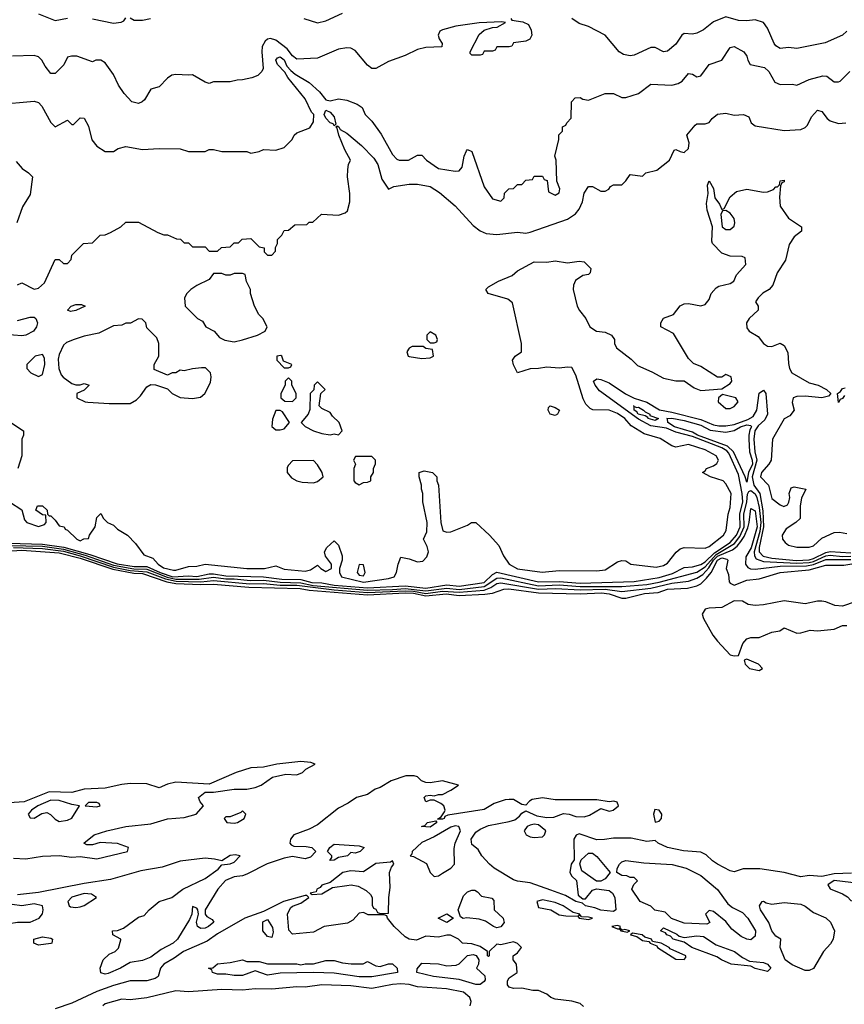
# Model space of a CAD drawing. Header units: inches. Extents: x 2348352 to 2479776, y 460422 to 613655.
# Tile 398 of 590: x 2412940 to 2416898, y 552817 to 557545. Entities that reach past the tile are written whole.
import ezdxf

# ---------------------------------------------------------------- set-up
doc = ezdxf.new("R2010")
doc.units = ezdxf.units.IN
doc.header["$MEASUREMENT"] = 0
doc.layers.add('C4515', color=7, linetype='Continuous')

msp = doc.modelspace()

# ---------------------------------------------------------------- linework, layer by layer
at = {"layer": 'C4515', "color": 4}
for points, elevation in [([(2414304, 557550), (2414370, 557530.4), (2414410, 557539.5), (2414490, 557576.4)], 64), ([(2415298, 557550), (2415303.1, 557543.1), (2415354.6, 557534.6), (2415382, 557522), (2415394.6, 557494.6), (2415398, 557470), (2415388.4, 557451.6), (2415370, 557442), (2415310, 557434), (2415302, 557418), (2415290, 557414), (2415230, 557414), (2415222, 557398), (2415210, 557394), (2415170, 557394), (2415162, 557378), (2415150, 557374), (2415110, 557374), (2415102, 557382), (2415102, 557390), (2415145.4, 557474.6), (2415170, 557495.3), (2415210, 557508), (2415231.6, 557508.4), (2415272, 557532), (2415254.8, 557534.8), (2415146, 557530), (2415034, 557514), (2414970, 557496.5), (2414956, 557490), (2414949.3, 557470), (2414953.2, 557453.2), (2414968, 557430), (2414966, 557414), (2414890, 557410.7), (2414850, 557402), (2414790, 557373.4), (2414710, 557344), (2414650, 557310.8), (2414630, 557310.8), (2414610, 557326.8), (2414550, 557396.3), (2414530, 557407.7), (2414510.5, 557410.5), (2414470, 557404), (2414370, 557361), (2414270, 557356), (2414250, 557370.8), (2414224.8, 557404.8), (2414170, 557446), (2414144.7, 557455.3), (2414130, 557451.3), (2414118.6, 557441.4), (2414103.9, 557416.1), (2414102, 557390), (2414108.9, 557311.1), (2414103.1, 557296.9), (2414083.1, 557276.9), (2414054.6, 557265.4), (2414010, 557256), (2413984.7, 557255.3), (2413950, 557246), (2413870, 557246), (2413850, 557238), (2413830, 557244.7), (2413770, 557281), (2413750, 557278), (2413690, 557282), (2413670, 557278), (2413650, 557264.7), (2413610, 557222.8), (2413569.4, 557210.6), (2413539.5, 557160.5), (2413528.7, 557150), (2413510, 557142), (2413478, 557150), (2413441, 557190), (2413414.8, 557230), (2413390, 557282), (2413350, 557338), (2413330, 557350.8), (2413306, 557350), (2413290, 557342), (2413214, 557370), (2413189.6, 557370.4), (2413170, 557364.7), (2413152, 557328), (2413110, 557286), (2413090, 557286.8), (2413062, 557322), (2413046.8, 557350), (2413030, 557366.8), (2413010, 557372.4), (2412906, 557370)], 56), ([(2413030, 557572.9), (2413110, 557540.5), (2413170, 557551.7)], 64), ([(2413290, 557548.5), (2413390, 557528.5), (2413426.8, 557533.2), (2413440.2, 557539.8), (2413450, 557554)], 64), ([(2413470, 557554), (2413490, 557542.8), (2413530, 557542), (2413568, 557550)], 64), ([(2416909.6, 557490.4), (2416890, 557471), (2416806.3, 557433.7), (2416670, 557406.8), (2416630, 557410.8), (2416590, 557407.3), (2416570, 557418.8), (2416562, 557430), (2416530, 557504.7), (2416510, 557531.3), (2416470, 557544.7), (2416430, 557539.1), (2416390, 557541.3), (2416330, 557559.1), (2416270, 557534), (2416222.9, 557497.1), (2416190, 557480.7), (2416170, 557474.8), (2416130, 557478.8), (2416119, 557470), (2416090, 557426.8), (2416050, 557394), (2416030, 557390.8), (2415990, 557411), (2415970, 557411), (2415890, 557374.8), (2415870, 557370.8), (2415838, 557378), (2415818, 557390), (2415750, 557470.8), (2415670, 557513), (2415626, 557526), (2415590.7, 557550.7)], 56), ([(2412830, 557138), (2413010, 557154), (2413030, 557146.8), (2413046.8, 557130), (2413090, 557051.3), (2413110, 557031.3), (2413170, 557062), (2413190, 557042), (2413198, 557042), (2413230, 557074), (2413250, 557072), (2413270, 557034), (2413287.3, 556967.3), (2413310, 556938), (2413350, 556911.3), (2413390, 556911.3), (2413413.6, 556926.4), (2413450, 556936), (2413530, 556921), (2413610, 556926), (2413710, 556924.7), (2413750, 556912), (2413810, 556911.3), (2413830, 556912), (2413850, 556922), (2413870, 556922), (2413910, 556911.3), (2414030, 556911.3), (2414050, 556904.7), (2414090, 556912), (2414110, 556922), (2414170, 556918), (2414208.9, 556931.1), (2414248, 556970), (2414258, 556990), (2414270, 557002), (2414333.6, 557026.4), (2414350, 557054), (2414351.5, 557090), (2414341.3, 557101.3), (2414310, 557164.5), (2414227.2, 557267.2), (2414213, 557293), (2414178.3, 557330), (2414169, 557351), (2414178, 557362), (2414190, 557367), (2414210, 557351.8), (2414222.2, 557322.2), (2414241, 557301), (2414263, 557283), (2414330, 557244), (2414378.6, 557198.6), (2414410, 557160.5), (2414430, 557154.8), (2414470, 557164.7), (2414510, 557158), (2414559.6, 557139.6), (2414583.6, 557123.6), (2414598, 557090), (2414630, 557058), (2414675.9, 556995.9), (2414730, 556898), (2414750, 556876), (2414762, 556870), (2414806, 556870), (2414850, 556894), (2414870, 556894), (2414892, 556870), (2414950, 556830.8), (2415030, 556817.3), (2415050, 556818.8), (2415063.7, 556836.3), (2415074, 556890), (2415084.7, 556915.3), (2415090, 556922), (2415110, 556912), (2415170, 556742), (2415210, 556684.7), (2415250, 556674), (2415266, 556690), (2415267.3, 556712.7), (2415287.3, 556732.7), (2415310, 556734), (2415330, 556754), (2415350, 556754), (2415370, 556774), (2415402, 556778), (2415410, 556794), (2415450, 556794), (2415458, 556778), (2415472.7, 556772.7), (2415478, 556718), (2415510, 556702), (2415530, 556714), (2415532.9, 556732.9), (2415518, 556770), (2415515.3, 556870), (2415508, 556890), (2415528, 556970), (2415528.4, 556991.6), (2415546, 557010), (2415546, 557030), (2415562, 557038), (2415566, 557050), (2415587.3, 557072.7), (2415588, 557150), (2415606, 557170), (2415630, 557171.3), (2415643.6, 557163.6), (2415670, 557158), (2415750, 557191.3), (2415790, 557191.3), (2415830, 557170.7), (2415850, 557170.6), (2415910, 557190.7), (2415970, 557234.8), (2416070, 557230.6), (2416101.2, 557238.8), (2416119.3, 557250), (2416150, 557286), (2416170, 557282.8), (2416190, 557270.8), (2416210, 557274.8), (2416249, 557330), (2416310, 557351), (2416350, 557411.3), (2416370, 557416), (2416416, 557390), (2416430.8, 557370), (2416434.8, 557350), (2416446, 557330), (2416515.3, 557315.3), (2416535.6, 557295.6), (2416565.2, 557245.2), (2416590, 557234), (2416650, 557234.8), (2416670, 557231), (2416730, 557258), (2416795.3, 557275.3), (2416814.4, 557274.4), (2416850, 557246.8), (2416870, 557247.3), (2416878, 557250), (2416924.1, 557295.9)], 52), ([(2412930, 556272), (2412950, 556282), (2413010, 556251), (2413030, 556256), (2413058.6, 556281.4), (2413110, 556394), (2413130, 556394), (2413150, 556374), (2413170, 556374), (2413187.3, 556392.7), (2413190, 556414), (2413246, 556470), (2413290, 556474), (2413326, 556510), (2413350, 556512), (2413376.4, 556523.6), (2413426, 556550), (2413450, 556572), (2413510, 556572), (2413603.6, 556523.6), (2413632.7, 556512.7), (2413650, 556512), (2413692.7, 556492.7), (2413711.6, 556491.6), (2413730, 556474), (2413750, 556474), (2413770, 556454), (2413830, 556454), (2413850, 556434), (2413890, 556434), (2413908.4, 556451.6), (2413950, 556454), (2413970, 556474), (2413990, 556474), (2414008.4, 556491.6), (2414050, 556494), (2414090, 556454), (2414114, 556450), (2414114, 556430), (2414130, 556414), (2414150, 556414), (2414167.3, 556432.7), (2414168.4, 556451.6), (2414178, 556470), (2414178, 556490), (2414198, 556510), (2414210, 556532), (2414230, 556534), (2414260.4, 556559.6), (2414318, 556562), (2414330, 556572), (2414347.3, 556572.7), (2414388.9, 556611.1), (2414470, 556606), (2414503.1, 556616.9), (2414512.9, 556627.1), (2414524, 556670), (2414525.2, 556710), (2414514, 556790), (2414514.6, 556825.4), (2414518, 556850), (2414528, 556870), (2414500.8, 556920.8), (2414471.8, 556990), (2414464.7, 557024.7), (2414458, 557030), (2414464.7, 557035.3), (2414472.7, 557030), (2414478, 557018), (2414510, 557000.3), (2414580.8, 556940.8), (2414640, 556880), (2414659.6, 556850), (2414678.5, 556778.5), (2414710, 556732), (2414736.4, 556743.6), (2414810, 556754.8), (2414850, 556756), (2414910, 556744.7), (2414955.2, 556715.2), (2415030, 556651), (2415117.5, 556557.5), (2415150, 556530.7), (2415178.5, 556518.5), (2415230, 556513.4), (2415330, 556524), (2415370, 556520.7), (2415390, 556524), (2415570, 556587.3), (2415607.3, 556612.7), (2415624.8, 556635.2), (2415641.2, 556670), (2415650, 556712), (2415670, 556744.7), (2415690, 556744.7), (2415730, 556722), (2415750, 556722), (2415768.4, 556731.6), (2415776.4, 556743.6), (2415790, 556752), (2415830, 556752), (2415850, 556772), (2415870, 556802), (2415930, 556794), (2415946, 556810), (2415998, 556822), (2416059, 556870), (2416082, 556918), (2416090, 556922), (2416110, 556911.3), (2416130, 556907.7), (2416150, 556926), (2416152.9, 556952.9), (2416142, 556990), (2416182, 557038), (2416190, 557044.7), (2416230, 557044.7), (2416249.1, 557050.9), (2416264, 557070), (2416290, 557090.8), (2416330, 557096), (2416370, 557086.8), (2416414, 557090), (2416439.1, 557079.1), (2416451.3, 557050), (2416470, 557036), (2416610, 557013), (2416690, 557018), (2416710, 557026.8), (2416721.5, 557038.5), (2416741.2, 557078.8), (2416770, 557110.8), (2416790, 557104.7), (2416816, 557070), (2416830, 557058.8), (2416870, 557046), (2416906, 557050)], 48), ([(2412923.6, 556863.6), (2412952, 556830), (2412982, 556810), (2413002, 556790), (2412990, 556706), (2412953.7, 556646.3), (2412926, 556570)], 48), ([(2412892, 555230), (2412951.3, 555191.3), (2412963.6, 555143.6), (2412974, 555130), (2413030, 555111.3), (2413059, 555121), (2413068, 555130), (2413066, 555166), (2413050, 555168), (2413018, 555190), (2413026, 555210), (2413050, 555211.3), (2413072, 555190), (2413074, 555170), (2413082, 555162), (2413090, 555162), (2413110, 555142), (2413130, 555114), (2413154, 555110), (2413158, 555098), (2413170, 555094), (2413214, 555050), (2413230, 555042), (2413248.4, 555051.6), (2413270, 555054), (2413275.3, 555070), (2413302, 555110), (2413310, 555154), (2413330, 555174), (2413342, 555150), (2413362, 555130), (2413390, 555118), (2413410, 555098), (2413458, 555070), (2413496, 555030), (2413535.3, 554975.3), (2413579.3, 554959.3), (2413605, 554930), (2413630, 554912.9), (2413678.3, 554901.7), (2413690, 554901.2), (2413750, 554918.6), (2413790, 554920.9), (2413830, 554930.3), (2414030, 554909), (2414115.3, 554910), (2414170, 554923), (2414210, 554906.9), (2414310, 554896.9), (2414336.8, 554903.2), (2414370, 554926), (2414386, 554910), (2414410, 554895.5), (2414437.2, 554910), (2414437.2, 554930), (2414408.7, 554968.7), (2414404, 554990), (2414414, 555010), (2414450, 555042), (2414470, 555022), (2414487.7, 554970), (2414487.7, 554950), (2414475.5, 554910), (2414474.4, 554890), (2414484.9, 554870), (2414590, 554844.7), (2414710, 554861.2), (2414738, 554870), (2414749.4, 554890), (2414756, 554930), (2414770, 554964.7), (2414810, 554956), (2414850, 554941), (2414874.8, 554945.2), (2414894.8, 554965.2), (2414902.7, 554990), (2414896, 555016), (2414878, 555050), (2414894.6, 555085.4), (2414895.3, 555130), (2414875.3, 555230), (2414875.3, 555270), (2414868.7, 555290), (2414868.7, 555310), (2414858, 555350), (2414858, 555370), (2414882, 555378), (2414922, 555370), (2414942, 555350), (2414942, 555330), (2414951, 555310), (2414961, 555130), (2414971.3, 555091.3), (2414990, 555084.7), (2415010, 555086), (2415090, 555118), (2415109.3, 555130.7), (2415130, 555131.3), (2415194.9, 555070), (2415239.4, 555019.4), (2415261.7, 554970), (2415289, 554930), (2415330, 554908.8), (2415447.6, 554892.4), (2415530, 554900.2), (2415710, 554898.4), (2415750, 554903.7), (2415810, 554942), (2415830, 554947.3), (2415850, 554946), (2415874, 554930), (2415995.6, 554915.6), (2416030, 554924.5), (2416050, 554936), (2416091.4, 554988.6), (2416110, 555004.9), (2416130, 555010.3), (2416230, 555007.4), (2416250, 555015.8), (2416318, 555070), (2416331.4, 555091.4), (2416340.9, 555170), (2416350, 555202), (2416354.5, 555270), (2416330, 555316), (2416316, 555330), (2416255.3, 555350), (2416218, 555370), (2416230, 555378), (2416237.2, 555390), (2416270, 555402), (2416285.6, 555414.4), (2416293.5, 555430), (2416282.4, 555450), (2416230, 555479.9), (2416150, 555505.4), (2416090, 555492), (2416070, 555498), (2416013.9, 555533.9), (2415937, 555557), (2415875.4, 555595.4), (2415844.4, 555630), (2415810, 555653.8), (2415770, 555669.6), (2415691.5, 555671.5), (2415678, 555678), (2415658, 555698), (2415644.1, 555724.1), (2415610, 555838), (2415590, 555874.5), (2415570, 555877), (2415530, 555872), (2415470, 555876), (2415430.6, 555869.4), (2415391, 555869), (2415330, 555849), (2415310, 555888), (2415306, 555910), (2415318, 555930), (2415348, 555950), (2415349, 555990), (2415305.2, 556185.2), (2415282.7, 556202.7), (2415188, 556230), (2415178, 556250), (2415190, 556262), (2415238, 556290), (2415303.3, 556316.7), (2415330, 556338.8), (2415410, 556382.8), (2415470, 556381), (2415510, 556386.8), (2415570, 556377.3), (2415624.7, 556384.7), (2415650, 556382), (2415682, 556350), (2415678, 556330), (2415670, 556322), (2415643.5, 556316.5), (2415607.9, 556292.1), (2415598.8, 556270), (2415597.3, 556250), (2415616.4, 556170), (2415627.8, 556147.8), (2415658, 556110), (2415677.3, 556070), (2415708.8, 556048.8), (2415750, 556044.9), (2415781, 556030), (2415794.8, 556010), (2415794.8, 555990), (2415804.9, 555970), (2415875.1, 555915.1), (2415905.2, 555885.2), (2415974.6, 555854.6), (2416030, 555823.8), (2416089.4, 555810.6), (2416130, 555811.3), (2416176.7, 555776.7), (2416210, 555764.9), (2416310, 555772), (2416350, 555798), (2416359, 555810), (2416355.3, 555830), (2416330, 555842), (2416310, 555828.7), (2416290, 555828), (2416210, 555879), (2416174.6, 555894.6), (2416150, 555918), (2416077.5, 556037.5), (2416018, 556070), (2416018, 556090), (2416030, 556112), (2416078, 556130), (2416110, 556171), (2416130, 556181), (2416150, 556182.8), (2416210, 556171.3), (2416230, 556178), (2416250, 556202), (2416259, 556230), (2416282.9, 556257.1), (2416295.1, 556264.9), (2416350, 556278), (2416368, 556290), (2416380.2, 556319.8), (2416426, 556370), (2416422, 556402), (2416407.3, 556407.3), (2416350, 556409), (2416310, 556424), (2416266, 556470), (2416262, 556482), (2416266, 556550), (2416239.3, 556630), (2416237.2, 556662.8), (2416244, 556710), (2416242, 556750), (2416250, 556772), (2416270, 556734), (2416276, 556690), (2416299.8, 556659.8), (2416310, 556634), (2416322, 556638), (2416350, 556694), (2416380.4, 556719.6), (2416430, 556730.8), (2416510, 556717.3), (2416530, 556718.8), (2416558, 556730), (2416570, 556742), (2416578, 556742), (2416587.3, 556752.7), (2416590, 556772), (2416610, 556774), (2416610, 556766), (2416598, 556762), (2416592, 556748), (2416587.3, 556692.7), (2416590.8, 556650), (2416630, 556591.3), (2416692, 556550), (2416692, 556530), (2416657.3, 556502.7), (2416634, 556466), (2416616.3, 556390), (2416576, 556330), (2416554.8, 556270), (2416538, 556250), (2416507.5, 556232.5), (2416484.7, 556210), (2416471.3, 556190), (2416484.7, 556170), (2416484.7, 556150), (2416440.7, 556110), (2416428.5, 556090), (2416430, 556064.7), (2416441, 556050), (2416484, 556024), (2416510.9, 555990.9), (2416530, 555978), (2416550, 555976), (2416590, 555991.3), (2416610, 555981), (2416627.5, 555947.5), (2416630, 555894), (2416634.8, 555870), (2416646.8, 555850), (2416730, 555800.7), (2416772, 555790), (2416812, 555770), (2416834, 555750), (2416822, 555738), (2416790.8, 555729.2), (2416710, 555737.2), (2416670, 555736), (2416652, 555730), (2416647.5, 555707.5), (2416658, 555670), (2416637.3, 555642.7), (2416610, 555629), (2416554, 555530), (2416546.7, 555430), (2416536.3, 555410), (2416500.9, 555370), (2416495.8, 555350), (2416534.9, 555310), (2416550, 555246), (2416590, 555216), (2416607.9, 555207.9), (2416624.7, 555215.3), (2416632.5, 555227.5), (2416636, 555250), (2416633.2, 555270), (2416642.5, 555297.5), (2416658, 555302), (2416714, 555290), (2416692.7, 555247.3), (2416686.8, 555210), (2416686, 555150), (2416666, 555130), (2416619.5, 555100.5), (2416599.3, 555070), (2416602, 555050), (2416613.8, 555033.8), (2416630, 555022), (2416670, 555012.7), (2416730, 555012.7), (2416750, 555018), (2416790, 555056), (2416850, 555082.8), (2416875.5, 555084.5), (2416910, 555078)], 44), ([(2412930, 556100.7), (2412990, 556116), (2413010, 556116), (2413018, 556110), (2413026, 556090), (2413021, 556070), (2413006, 556050), (2412970, 556029.5), (2412950, 556027), (2412870, 556032.7)], 44), ([(2412890, 555031.7), (2413050, 555027.3), (2413152.6, 555012.6), (2413277.5, 554977.5), (2413407.8, 554932.2), (2413490, 554919), (2413550, 554919.9), (2413613.7, 554890), (2413674.9, 554870), (2413750, 554874.5), (2413790, 554870.5), (2413850, 554884.8), (2413870, 554884), (2413930, 554874.8), (2414110, 554869.7), (2414199, 554859), (2414290, 554856.1), (2414342.9, 554842.9), (2414390, 554840.3), (2414450, 554829), (2414610, 554816.6), (2414790, 554825.9), (2414890, 554815.4), (2414990, 554830.6), (2415050, 554824.8), (2415170, 554842.4), (2415210, 554880.2), (2415230, 554891.9), (2415430, 554845.1), (2415530, 554847.6), (2415630, 554839.4), (2415890, 554847.6), (2416010, 554865.8), (2416074, 554886), (2416130, 554914.2), (2416170, 554917.5), (2416210, 554928.8), (2416230, 554941.6), (2416274.4, 554985.6), (2416350, 555033.9), (2416380.2, 555070), (2416399, 555110), (2416396.4, 555170), (2416410.4, 555230), (2416407.8, 555270), (2416390, 555361.3), (2416343.3, 555463.3), (2416334.5, 555474.5), (2416310, 555488.4), (2416170, 555543.4), (2416090, 555564.8), (2416043.9, 555583.9), (2415970, 555594.1), (2415910, 555626), (2415723.3, 555763.3), (2415702.4, 555790), (2415693.6, 555810), (2415710, 555820.2), (2415730, 555817.7), (2415770, 555801.7), (2415848, 555748), (2415890, 555727.6), (2415950, 555709.1), (2416011.4, 555671.4), (2416070, 555661.1), (2416210, 555625.6), (2416270, 555599.1), (2416295.2, 555595.2), (2416330, 555595.3), (2416370, 555601.9), (2416434.8, 555625.2), (2416460.7, 555639.3), (2416478.8, 555670), (2416490, 555752.4), (2416510, 555765.3), (2416521.5, 555750), (2416528.8, 555650), (2416516.7, 555623.3), (2416484.8, 555595.2), (2416467.9, 555570), (2416464.1, 555530), (2416468.8, 555470), (2416477.5, 555430), (2416455.5, 555350), (2416463.5, 555310), (2416492.5, 555270), (2416507, 555187), (2416510.9, 555109.1), (2416490.1, 555010), (2416490.1, 554990), (2416508.8, 554968.8), (2416550, 554959.1), (2416667.9, 554947.9), (2416730, 554952), (2416750, 554957.5), (2416810, 554987.2), (2416830, 554991.1), (2416930, 554984.4)], 36), ([(2416899.6, 555740.4), (2416890, 555726), (2416878, 555722), (2416870, 555706), (2416866, 555750), (2416880.4, 555759.6), (2416890, 555774), (2416902, 555778)], 44), ([(2412893.7, 555613.7), (2412958, 555570), (2412958, 555550), (2412951.3, 555530), (2412951, 555450), (2412931.3, 555390)], 44), ([(2412890, 555020.2), (2413050, 555016.4), (2413150, 555002.5), (2413253.9, 554973.9), (2413390, 554926), (2413487.9, 554907.9), (2413550, 554906.2), (2413647.3, 554867.3), (2413690, 554858.7), (2413801.9, 554858.1), (2413870, 554867.7), (2413930, 554859.3), (2413970, 554860.7), (2414047.6, 554852.4), (2414110, 554853.7), (2414190, 554843.5), (2414290, 554841.3), (2414348.5, 554828.5), (2414610, 554805.5), (2414730, 554808.2), (2414790, 554814.2), (2414890, 554801.9), (2414990, 554815.4), (2415050, 554808.7), (2415170, 554823.1), (2415230, 554863.9), (2415250, 554865.4), (2415430, 554827.2), (2415530, 554830.9), (2415630, 554822.8), (2415830, 554823.8), (2415950, 554833.3), (2416010, 554844.5), (2416190, 554891.6), (2416230, 554917.4), (2416282.7, 554977.3), (2416370.9, 555029.1), (2416396.5, 555063.5), (2416416.9, 555110), (2416416.4, 555170), (2416430.6, 555230), (2416433.2, 555266.8), (2416440.3, 555279.7), (2416450, 555283.6), (2416470, 555268.9), (2416477.9, 555250), (2416490, 555203), (2416497.3, 555130), (2416493.4, 555086.6), (2416466.1, 554990), (2416466.8, 554970), (2416475.4, 554955.4), (2416510, 554942.8), (2416670, 554935.4), (2416730, 554938.8), (2416750, 554943.3), (2416810, 554970.5), (2416830, 554973.9), (2416890, 554968.1), (2416930, 554969.3)], 32), ([(2412909.9, 555010.1), (2413050, 555005.1), (2413150, 554992.7), (2413231, 554971), (2413390, 554916.6), (2413470, 554900.3), (2413550, 554894.2), (2413639.8, 554859.8), (2413691.2, 554848.8), (2413810, 554845), (2413870, 554851.7), (2414044.2, 554835.8), (2414110, 554836.9), (2414190, 554828.9), (2414271.1, 554828.9), (2414450, 554806.9), (2414610, 554794.9), (2414790, 554803.1), (2414830, 554801.1), (2414890, 554790.3), (2414970, 554800.5), (2415050, 554795.4), (2415170, 554805.5), (2415201.7, 554818.3), (2415230, 554837.7), (2415250, 554840.8), (2415430, 554810.9), (2415514.2, 554814.2), (2415630, 554807), (2415749.9, 554810.1), (2415830, 554799.8), (2415970, 554815.6), (2416070, 554839.8), (2416151, 554849), (2416190, 554862.5), (2416219.2, 554880.8), (2416247.8, 554912.2), (2416269.8, 554950.2), (2416290, 554968.8), (2416361.2, 554998.8), (2416383.8, 555016.2), (2416401.4, 555038.6), (2416417, 555063), (2416434.7, 555105.3), (2416442.1, 555130), (2416450, 555198), (2416470, 555186), (2416480.1, 555110), (2416451.2, 555008.8), (2416426.1, 554966.1), (2416424.4, 554930), (2416434.7, 554914.7), (2416448.1, 554908.1), (2416470, 554906), (2416590, 554921.5), (2416717.3, 554922.7), (2416750, 554929.6), (2416810, 554953.1), (2416930, 554953.6)], 28), ([(2412830.4, 554990.4), (2412950, 554998.2), (2413130, 554985.4), (2413230, 554959.8), (2413387, 554907), (2413487.5, 554887.5), (2413530, 554885.5), (2413646.4, 554846.4), (2413690, 554837.5), (2413810, 554832.3), (2413870, 554835.1), (2414039.6, 554819.6), (2414286.2, 554813.8), (2414330, 554806.1), (2414610, 554782.5), (2414790, 554792.5), (2414830, 554790.8), (2414890, 554777.7), (2414987.8, 554787.8), (2415050, 554780.8), (2415173.1, 554786.9), (2415209.2, 554790.8), (2415264, 554810), (2415288.5, 554811.5), (2415430, 554792.4), (2415630, 554788.8), (2415732.6, 554792.6), (2415770, 554787.8), (2415830, 554766.5), (2415850, 554767.6), (2415939, 554790), (2416005.1, 554794.9), (2416050.2, 554810.2), (2416144.7, 554815.3), (2416190, 554826), (2416210, 554836.1), (2416237.2, 554862.8), (2416258.4, 554890), (2416288.9, 554950), (2416310, 554960.8), (2416334.8, 554954.8), (2416338.4, 554950), (2416331.7, 554910), (2416341.6, 554881.6), (2416346, 554846), (2416350, 554839.1), (2416370, 554828.9), (2416430, 554853.4), (2416490, 554860.3), (2416590, 554891.2), (2416730, 554902.8), (2416810, 554925.7), (2416895.1, 554924.9), (2416990, 554941.1)], 24), ([(2416950, 554749.3), (2416890, 554728.7), (2416852.5, 554732.5), (2416810, 554749.4), (2416790, 554752.7), (2416770, 554752.7), (2416710, 554739.3), (2416610, 554754), (2416510, 554735.1), (2416470, 554732.7), (2416437.2, 554737.2), (2416410, 554753.2), (2416370, 554754.7), (2416310, 554721.7), (2416250, 554719.7), (2416230, 554714.7), (2416215.8, 554690), (2416222, 554670), (2416266.5, 554590), (2416290, 554560.3), (2416350, 554494.9), (2416370, 554490.6), (2416390, 554491.3), (2416411.1, 554550), (2416430, 554572.2), (2416450, 554578.3), (2416490, 554577.7), (2416550, 554604.2), (2416589.2, 554610.8), (2416610, 554624.7), (2416670, 554599.1), (2416690, 554600.5), (2416734, 554614), (2416770, 554611), (2416850, 554619.1), (2416890, 554636), (2416910, 554636)], 24), ([(2412910, 553518), (2412970, 553514.9), (2413050, 553528), (2413130, 553530.8), (2413190, 553523), (2413230, 553527.3), (2413310, 553516.3), (2413458, 553550), (2413462, 553570), (2413410, 553589), (2413326, 553594), (2413290, 553582), (2413262, 553582), (2413248.7, 553590), (2413298, 553630), (2413358, 553650), (2413450, 553670.7), (2413570, 553683), (2413650, 553707.3), (2413730, 553713.4), (2413788, 553730), (2413822, 553770), (2413806, 553790), (2413798, 553810), (2413830, 553836), (2413870, 553836), (2413970, 553850.8), (2414030.7, 553850.7), (2414070, 553858), (2414099, 553870), (2414152.9, 553907.1), (2414218, 553922), (2414270, 553918.8), (2414298, 553930), (2414314, 553946), (2414358, 553970), (2414338, 553978), (2414290, 553982.7), (2414174, 553970), (2414110, 553955.4), (2414050, 553951.8), (2413979.1, 553930), (2413850, 553873.6), (2413690, 553884), (2413650, 553874.8), (2413610, 553856.9), (2413550, 553876), (2413470, 553877.4), (2413430, 553872.8), (2413350, 553854.2), (2413250, 553849.8), (2413190, 553833.3), (2413082.2, 553837.8), (2412961, 553790), (2412890, 553784.8)], 24), ([(2416933.1, 553446.9), (2416850, 553443.4), (2416790, 553431.4), (2416730, 553435), (2416690, 553429.8), (2416610, 553449.8), (2416492.9, 553467.1), (2416412.3, 553467.7), (2416370, 553452.7), (2416350, 553458.4), (2416290, 553489.7), (2416265.3, 553505.3), (2416234.9, 553534.9), (2416210, 553547.3), (2416126.6, 553553.4), (2416050, 553569.7), (2416004, 553590), (2415990, 553604), (2415950, 553598.4), (2415874.7, 553614.7), (2415790, 553615.1), (2415747.7, 553607.7), (2415710, 553607.3), (2415625.1, 553634.9), (2415610.4, 553629.6), (2415599.1, 553610), (2415602, 553510), (2415586.8, 553490), (2415581, 553450), (2415590, 553432), (2415612, 553412), (2415621.1, 553341.1), (2415642.8, 553322.8), (2415656, 553324), (2415690, 553364.7), (2415708.9, 553371.1), (2415770, 553362.8), (2415786, 553350), (2415796.3, 553330), (2415801, 553270), (2415790, 553262.7), (2415730, 553268.5), (2415700.5, 553280.5), (2415655.3, 553290), (2415642, 553302), (2415609.2, 553310), (2415559.8, 553339.8), (2415490, 553365.1), (2415390, 553399.5), (2415330, 553407.6), (2415310, 553415.1), (2415218, 553470), (2415194.5, 553490), (2415159, 553530), (2415140.2, 553560.2), (2415110, 553584), (2415107.3, 553610), (2415130, 553644), (2415150, 553657.3), (2415190, 553676.3), (2415290, 553694), (2415316.9, 553703.1), (2415339.5, 553720.5), (2415350, 553734.8), (2415370, 553746.8), (2415422, 553722), (2415470, 553714.6), (2415504, 553716), (2415550, 553733.4), (2415578, 553730), (2415610, 553719.5), (2415650, 553718), (2415675.2, 553724.8), (2415730, 553757.3), (2415770, 553744.9), (2415788, 553750), (2415814, 553770), (2415808.4, 553788.4), (2415792.3, 553792.3), (2415770, 553788.7), (2415710, 553798.7), (2415510, 553798.7), (2415450, 553807.7), (2415400.3, 553799.7), (2415386.9, 553793.1), (2415370, 553773.2), (2415350, 553776), (2415310, 553799.7), (2415290, 553801.1), (2415270, 553798.9), (2415218.3, 553781.7), (2415170, 553753.2), (2414995.3, 553724.7), (2414981, 553719), (2414978, 553710), (2414970, 553706), (2414946, 553706), (2414963.1, 553716.9), (2414979, 553741), (2414982, 553750), (2414975.3, 553770), (2414962, 553782), (2414930, 553798), (2414910, 553798), (2414889.3, 553789.3), (2414882, 553810), (2414890, 553818), (2414910, 553822), (2414930, 553818), (2414950, 553824.7), (2414970, 553824.7), (2415010, 553844.7), (2415046, 553870), (2414970, 553889.3), (2414910, 553880.9), (2414890, 553882.7), (2414868, 553890), (2414848.9, 553908.9), (2414834, 553914), (2414794, 553914), (2414722.8, 553890), (2414670, 553858.4), (2414646.8, 553850), (2414610, 553825.2), (2414556, 553810), (2414517.4, 553782.6), (2414470, 553758.7), (2414370, 553678.9), (2414330, 553658), (2414256.3, 553630), (2414239.3, 553610), (2414237.3, 553590), (2414242.8, 553582.8), (2414256.3, 553576.3), (2414315.2, 553575.2), (2414342, 553570), (2414362, 553550), (2414336.3, 553523.7), (2414310, 553516), (2414250, 553526.6), (2414210, 553518.4), (2414128.7, 553491.3), (2414030, 553442), (2414010, 553434.5), (2413970, 553429.2), (2413928.2, 553411.8), (2413891, 553370), (2413831, 553270), (2413831, 553250), (2413838.8, 553238.8), (2413864.7, 553224.7), (2413871.3, 553211.3), (2413846, 553190), (2413830, 553182), (2413810, 553180.9), (2413794, 553190), (2413788.7, 553211.3), (2413798, 553250), (2413795.3, 553270), (2413790, 553278), (2413770, 553286), (2413766, 553250), (2413755.3, 553224.7), (2413697.3, 553130), (2413677.3, 553110), (2413619.8, 553080.2), (2413570, 553043.6), (2413530, 553027.8), (2413470, 553017.2), (2413424.7, 552990), (2413365.6, 552965.6), (2413350, 552962), (2413330, 552968), (2413326, 552990), (2413341.2, 553030), (2413370, 553057.3), (2413398, 553070), (2413414, 553086), (2413426, 553126), (2413426, 553130), (2413388, 553150), (2413386, 553170), (2413410, 553172), (2413438, 553182), (2413510, 553236), (2413537.2, 553242.8), (2413562, 553270), (2413610, 553310.6), (2413670, 553330.5), (2413724, 553370), (2413830, 553420.4), (2413893.4, 553466.6), (2413910, 553486), (2413950, 553490.8), (2413970, 553498.8), (2413998, 553530), (2413974.2, 553534.2), (2413950, 553531.6), (2413910, 553506), (2413874.7, 553514.7), (2413830, 553518.3), (2413710, 553504.2), (2413623.7, 553476.3), (2413521.7, 553458.3), (2413376.1, 553416.1), (2413250, 553397.2), (2413030, 553353.5), (2412930, 553342)], 24), ([(2415646.9, 552806.9), (2415630, 552820.9), (2415590, 552832.3), (2415510, 552842), (2415490, 552849.5), (2415470, 552866), (2415430, 552882.7), (2415403.2, 552883.2), (2415350, 552894), (2415310, 552893.2), (2415290, 552899), (2415281.2, 552910), (2415281.2, 552930), (2415290, 552944.7), (2415328, 552970), (2415324, 553010), (2415308.7, 553030), (2415308, 553050), (2415330, 553064.7), (2415348.7, 553090), (2415330, 553108.7), (2415310, 553117.2), (2415250, 553102), (2415230, 553106), (2415194, 553070), (2415194, 553050), (2415190, 553046), (2415186, 553050), (2415186, 553070), (2415150, 553095.3), (2415110, 553108), (2415066, 553110), (2415046, 553130), (2415008.4, 553148.4), (2414990, 553148.7), (2414950, 553139), (2414890, 553144), (2414844.7, 553124.7), (2414810, 553129), (2414790, 553141.2), (2414737.2, 553190), (2414706, 553230), (2414702, 553242), (2414690, 553246), (2414612.7, 553247.3), (2414590, 553258), (2414570, 553255.3), (2414538.5, 553221.5), (2414513.7, 553206.3), (2414402, 553190), (2414350, 553162.7), (2414250, 553153.2), (2414232.3, 553172.3), (2414225.1, 553250), (2414240.5, 553279.5), (2414250, 553287.7), (2414290, 553302), (2414328, 553330), (2414319, 553339), (2414310, 553339), (2414206.8, 553310), (2414110, 553262.7), (2414020.7, 553230), (2413890, 553154.7), (2413839.9, 553120.1), (2413726.8, 553070), (2413682, 553038), (2413631.3, 553010), (2413616, 552990), (2413604.7, 552950), (2413590, 552941.2), (2413550, 552929.6), (2413470, 552929.5), (2413390, 552908), (2413310, 552878), (2413190, 552822), (2413110, 552794.8)], 28), ([(2415102.7, 552810), (2415106.6, 552830), (2415100.9, 552850), (2415070, 552875.1), (2414988.9, 552891.1), (2414850, 552900.4), (2414810, 552911.8), (2414770, 552915.3), (2414730, 552911.8), (2414630, 552892.1), (2414530, 552905.4), (2414391, 552911), (2414310, 552899.5), (2414270, 552900.7), (2414150, 552889.4), (2414071.2, 552891.2), (2414010, 552885.1), (2413910, 552888.2), (2413750, 552876.3), (2413690, 552882), (2413550, 552847.3), (2413470, 552838.4), (2413430, 552842.4), (2413350, 552819.3), (2413338.8, 552810)], 32)]:
    msp.add_lwpolyline(points, dxfattribs=dict(at, elevation=elevation))
for points, elevation in [([(2414450, 557035.3), (2414444.8, 557044.8), (2414430, 557049.6), (2414410, 557072), (2414402.4, 557090), (2414409.8, 557110.2), (2414430, 557101.7), (2414450, 557078), (2414456.8, 557043.2)], 48), ([(2416330, 556628), (2416312.7, 556627.3), (2416306, 556610), (2416312, 556550), (2416330, 556538), (2416350, 556538), (2416370, 556554), (2416373.2, 556570), (2416368.7, 556590), (2416350, 556615.3)], 44), ([(2414010, 556326), (2413970, 556326), (2413950, 556318), (2413930, 556318), (2413910, 556326), (2413870, 556326), (2413850, 556298), (2413790, 556268), (2413762, 556250), (2413742, 556230), (2413732, 556210), (2413734, 556170), (2413794, 556110), (2413816.9, 556096.9), (2413834, 556070), (2413874, 556050), (2413899.6, 556019.6), (2413925.4, 556005.4), (2413970, 555998.8), (2414010, 556007.3), (2414082, 556030), (2414118, 556050), (2414128, 556070), (2414108, 556110), (2414088, 556130), (2414068, 556170), (2414048.7, 556230), (2414048, 556250), (2414028.4, 556288.4), (2414022, 556322)], 48), ([(2413184, 556144), (2413169.2, 556150), (2413188, 556170), (2413210, 556178), (2413236.9, 556176.9), (2413254, 556170), (2413210, 556149)], 44), ([(2413510, 556108), (2413471.6, 556088.4), (2413450, 556088), (2413430, 556078), (2413390, 556075.3), (2413319.8, 556040.2), (2413250, 556026), (2413202, 556010), (2413165.2, 555994.8), (2413150, 555982), (2413130, 555938), (2413125.2, 555914.8), (2413127.7, 555870), (2413139.9, 555839.9), (2413148.2, 555828.2), (2413190, 555798), (2413210, 555791.3), (2413230, 555791.3), (2413250, 555798), (2413274, 555790), (2413250, 555766), (2413214, 555750), (2413214, 555730), (2413254, 555710), (2413268.1, 555708.1), (2413370, 555702), (2413470, 555702), (2413500.4, 555719.6), (2413520.4, 555739.6), (2413550, 555782), (2413570, 555794), (2413591.6, 555791.6), (2413650, 555772), (2413671.3, 555750), (2413710, 555730.6), (2413770, 555726), (2413807.3, 555732.7), (2413829.5, 555750.5), (2413856.5, 555803.5), (2413859, 555830), (2413855.3, 555850), (2413832.7, 555872.7), (2413813.6, 555873.6), (2413770, 555869.2), (2413730, 555859), (2413710, 555862), (2413690, 555849), (2413671.3, 555848.7), (2413650, 555838), (2413586, 555866), (2413586, 555890), (2413608, 555930), (2413608, 555990), (2413598, 556018), (2413550, 556066), (2413546, 556090), (2413527.3, 556107.3)], 48), ([(2414910, 556046), (2414894, 556030), (2414894, 556010), (2414910, 555994), (2414930, 555994), (2414942, 555998), (2414946, 556010), (2414938, 556030)], 48), ([(2414876.4, 555976.4), (2414823.6, 555976.4), (2414810, 555968), (2414798, 555950), (2414804.7, 555930), (2414810, 555927.3), (2414870, 555918), (2414910, 555922), (2414926, 555930), (2414922, 555962), (2414890, 555966)], 48), ([(2413050, 555938), (2413014, 555930), (2412974, 555890), (2412974, 555870), (2412994, 555850), (2413030, 555832), (2413050, 555842), (2413061.2, 555890), (2413059.3, 555919.3)], 48), ([(2414192.9, 555932.9), (2414174, 555930), (2414174, 555910), (2414210, 555874), (2414230, 555874), (2414242, 555878), (2414246, 555890), (2414206, 555906), (2414198, 555930)], 48), ([(2414230, 555826), (2414214, 555810), (2414214, 555790), (2414194, 555750), (2414194, 555730), (2414212.7, 555712.7), (2414250, 555712), (2414268, 555730), (2414268, 555750), (2414246, 555790), (2414246, 555810)], 48), ([(2414370, 555806), (2414354, 555790), (2414352.7, 555767.3), (2414334, 555750), (2414332.7, 555672.7), (2414324.7, 555650), (2414292, 555610), (2414310, 555592), (2414350.9, 555570.9), (2414390, 555558), (2414430, 555551.3), (2414450, 555556), (2414470, 555551.3), (2414488.7, 555570), (2414474, 555610), (2414440.9, 555640.9), (2414430, 555658), (2414390, 555678), (2414378, 555690), (2414386, 555750), (2414406, 555770)], 48), ([(2416314, 555746), (2416294, 555730), (2416292, 555710), (2416330, 555678), (2416350, 555678), (2416370, 555686.8), (2416388.7, 555710), (2416378, 555730)], 44), ([(2415510, 555643.7), (2415486, 555650), (2415477.2, 555670), (2415478, 555682), (2415486, 555690), (2415510, 555682.8), (2415530.8, 555670), (2415521, 555650)], 44), ([(2415889.6, 555688.3), (2415889.6, 555689.6), (2415886, 555690)], 32), ([(2415889.6, 555688.3), (2415902.4, 555682.4), (2415910, 555683.7), (2415934.9, 555670), (2415941.8, 555661.8), (2415964.9, 555650), (2415964.5, 555644.5), (2416006.8, 555630), (2415990, 555620.7), (2415956, 555630), (2415955.5, 555635.5), (2415942.3, 555642.3), (2415908.9, 555650), (2415902.4, 555662.4), (2415889.8, 555670)], 32), ([(2414190, 555668.7), (2414170, 555668), (2414153.7, 555626.3), (2414150.9, 555590.9), (2414170, 555576), (2414190, 555574.8), (2414210, 555581), (2414235.3, 555610), (2414202, 555662)], 48), ([(2416330, 555564.7), (2416370, 555572), (2416399.7, 555590), (2416430, 555600.2), (2416450, 555595.8), (2416452.4, 555590), (2416444.4, 555575.6), (2416439.2, 555550), (2416439.8, 555530), (2416443.3, 555470), (2416456.6, 555430), (2416456.8, 555410), (2416438.8, 555370), (2416430, 555324), (2416422, 555350), (2416365.5, 555470), (2416337.8, 555497.8), (2416194, 555550), (2416170, 555563.6), (2416083.5, 555590), (2416051.6, 555610), (2416049.1, 555629.1), (2416046, 555630), (2416070, 555631), (2416130, 555620.1), (2416210, 555597.4), (2416253.6, 555573.6)], 32), ([(2414350, 555428), (2414250, 555426), (2414230, 555406), (2414224.7, 555395.3), (2414224.7, 555370), (2414245.2, 555345.2), (2414270, 555331.3), (2414296.4, 555323.6), (2414350, 555321), (2414370, 555326.8), (2414396.2, 555350), (2414391.3, 555371.3), (2414370, 555408)], 48), ([(2414630, 555448), (2414552.7, 555447.3), (2414542, 555430), (2414552, 555410), (2414544.7, 555390), (2414544.7, 555330), (2414550, 555322), (2414570, 555312), (2414590, 555322), (2414610, 555324.7), (2414626, 555330), (2414626, 555350), (2414638, 555370), (2414638, 555390), (2414647.3, 555412.7), (2414648, 555430)], 48), ([(2414570, 554928.7), (2414559.3, 554890), (2414570, 554878), (2414590, 554874.8), (2414598.4, 554890), (2414590, 554928)], 48), ([(2416430, 554473.6), (2416418, 554470), (2416422, 554450), (2416443.7, 554430), (2416490, 554419.6), (2416505.6, 554430), (2416485.6, 554450)], 24), ([(2413090, 553797.4), (2413027.3, 553770), (2412997.3, 553750), (2412981, 553730), (2412990, 553712), (2413010, 553711), (2413047.3, 553732.7), (2413070, 553737.3), (2413088.2, 553728.2), (2413110, 553706.8), (2413130, 553694.8), (2413170, 553701), (2413190, 553711.3), (2413228, 553770), (2413190, 553777), (2413130, 553796.4)], 28), ([(2413310, 553786), (2413270, 553786), (2413254, 553770), (2413310, 553764.7), (2413326, 553770), (2413322, 553782)], 28), ([(2415988.1, 553751.9), (2415982, 553730), (2415990, 553692), (2416010, 553696), (2416021.2, 553710), (2416022.7, 553730), (2416010, 553749)], 24), ([(2414010, 553746), (2414002, 553738), (2413950, 553718), (2413930, 553718), (2413922, 553710), (2413934, 553690), (2413970, 553686.8), (2413986, 553690), (2414018, 553710), (2414026, 553730)], 24), ([(2415030, 553673.3), (2415010, 553666.9), (2414930, 553621.7), (2414870, 553594.7), (2414824.7, 553550), (2414822, 553538), (2414814, 553530), (2414830, 553526), (2414893.2, 553493.2), (2414911, 553450), (2414930, 553431), (2414950, 553434), (2414970, 553446), (2415009.4, 553470), (2415027, 553490), (2415025.4, 553565.4), (2415029.7, 553590), (2415055.8, 553650), (2415048.7, 553670)], 28), ([(2414910, 553667.6), (2414868.7, 553670), (2414884, 553676), (2414898, 553690), (2414938, 553698), (2414942, 553690)], 24), ([(2415410, 553682), (2415390, 553677), (2415376, 553670), (2415362, 553650), (2415370.6, 553630.6), (2415390, 553620.7), (2415410, 553617.3), (2415450, 553621), (2415459, 553630), (2415465.2, 553650), (2415430, 553678)], 24), ([(2414550, 553542), (2414530, 553546), (2414514, 553530), (2414470, 553522), (2414450, 553508.7), (2414428, 553508), (2414438, 553522), (2414438, 553530), (2414418, 553550), (2414428, 553570), (2414450, 553586), (2414570, 553578), (2414594, 553570), (2414574, 553550)], 24), ([(2415730, 553408.7), (2415709, 553409), (2415638, 553458), (2415628, 553492), (2415635.3, 553510), (2415670, 553542.8), (2415690, 553542), (2415710, 553526), (2415774, 553450), (2415750, 553419)], 24), ([(2414730, 553506), (2414719.8, 553500.2), (2414650, 553493.6), (2414590, 553452.7), (2414530, 553457.7), (2414490.8, 553450), (2414430, 553402), (2414390, 553388.7), (2414382, 553378), (2414366.8, 553370), (2414363.6, 553356.4), (2414334, 553350), (2414344.7, 553344.7), (2414390, 553346.8), (2414442, 553378), (2414510, 553388.2), (2414530.4, 553390.4), (2414564.5, 553384.5), (2414603.6, 553363.6), (2414623.6, 553343.6), (2414631.3, 553330), (2414632.7, 553292.7), (2414638, 553278), (2414650, 553274), (2414658, 553258), (2414672.7, 553252.7), (2414710, 553254), (2414711.6, 553330), (2414718, 553378), (2414715.3, 553450), (2414724, 553476), (2414735.3, 553490)], 28), ([(2416450, 553126), (2416430, 553129), (2416403.2, 553143.2), (2416358, 553178), (2416330, 553214), (2416270, 553262), (2416250, 553268), (2416232, 553250), (2416252, 553210), (2416238.8, 553201.2), (2416130, 553206.6), (2416069.3, 553229.3), (2416039, 553259), (2415989.4, 553269.4), (2415969, 553289), (2415918, 553310), (2415878, 553370), (2415887.3, 553392.7), (2415906, 553410), (2415890, 553426), (2415870, 553426), (2415853.6, 553433.6), (2415830, 553435.3), (2415806, 553450), (2415808.4, 553468.4), (2415819.5, 553490), (2415830, 553500.5), (2415850, 553508), (2415935.8, 553495.8), (2416071.7, 553488.3), (2416138.8, 553470), (2416210, 553436), (2416290, 553368), (2416339, 553299), (2416361.5, 553281.5), (2416410, 553257.6), (2416435.8, 553230), (2416472.2, 553170), (2416470, 553144)], 24), ([(2416850, 553410.8), (2416818.8, 553390), (2416830.7, 553370.7), (2416890, 553346.8), (2416913, 553333), (2416930, 553316), (2416950, 553314), (2416990, 553326.7), (2417069, 553370), (2417057.2, 553397.2), (2417030, 553409.2), (2417016.7, 553403.3), (2416970, 553397.6)], 28), ([(2413250, 553349.4), (2413190, 553331.8), (2413171, 553310), (2413178, 553290), (2413184.9, 553284.9), (2413210, 553282), (2413230, 553285.5), (2413250, 553290.7), (2413308.7, 553330), (2413285.6, 553345.6)], 28), ([(2415230, 553184.7), (2415214, 553190), (2415175.9, 553215.9), (2415146.3, 553226.3), (2415087.1, 553232.9), (2415069, 553229), (2415056.4, 553236.4), (2415044, 553270), (2415070, 553337.1), (2415090, 553357), (2415110, 553365.5), (2415124.5, 553364.5), (2415137.5, 553357.5), (2415156.9, 553336.9), (2415206.4, 553326.4), (2415215.3, 553315.3), (2415217.3, 553270), (2415260.7, 553230), (2415263, 553223), (2415265.5, 553210), (2415250, 553188.2)], 24), ([(2412857.5, 553302.5), (2412790, 553296.9), (2412750, 553301.1), (2412650, 553288.7), (2412590.5, 553270), (2412584.6, 553250), (2412598.9, 553230), (2412638.6, 553198.6), (2412670, 553164.9), (2412690, 553150.7), (2412709.2, 553150.8), (2412730, 553166), (2412750, 553171.3), (2412770, 553191), (2412790, 553201), (2412850, 553198.8), (2412930, 553211.3), (2412990, 553210.8), (2413034, 553230), (2413049.3, 553250.7), (2413052.7, 553270), (2413049.2, 553289.2), (2413010, 553299.6), (2412950, 553289.3)], 28), ([(2415450, 553318), (2415422, 553310), (2415430, 553282), (2415490, 553270.8), (2415530, 553246.8), (2415561.1, 553241.1), (2415619.8, 553239.8), (2415624.7, 553230), (2415670, 553223.8), (2415688.7, 553230), (2415670, 553235.6), (2415636.4, 553236.4), (2415630, 553246), (2415622, 553242), (2415628, 553250), (2415597.2, 553257.2), (2415549.2, 553290), (2415510, 553306.6)], 28), ([(2416550, 553298), (2416610, 553306), (2416690, 553297.4), (2416710, 553288.4), (2416750, 553257.6), (2416810, 553231.8), (2416831.9, 553211.9), (2416850.3, 553170), (2416844.9, 553130), (2416832.5, 553107.5), (2416797.6, 553070), (2416750, 552989.4), (2416730, 552979.6), (2416710, 552978.9), (2416647.3, 553007.3), (2416614, 553030), (2416589.6, 553090), (2416593.2, 553130), (2416570, 553144), (2416550, 553169.3), (2416536.2, 553210), (2416495.8, 553270), (2416491.8, 553290), (2416504, 553310), (2416510, 553312.2), (2416523.8, 553303.8)], 24), ([(2414990, 553209.7), (2414949.5, 553230), (2414990, 553250.8), (2415022, 553230)], 24), ([(2414150, 553138), (2414130, 553142), (2414107, 553170), (2414107.7, 553212.3), (2414130, 553224), (2414154, 553186), (2414157.3, 553162.7)], 28), ([(2415810, 553194.7), (2415782, 553190), (2415810, 553178.8), (2415819.8, 553179.8), (2415824.7, 553170), (2415850, 553164.9), (2415856.5, 553163.5), (2415868, 553170), (2415844.5, 553175.5), (2415833.6, 553173.6), (2415820.4, 553180.4), (2415824, 553190)], 28), ([(2416130, 553137.3), (2416190, 553145.5), (2416222, 553142), (2416282.4, 553102.4), (2416370.5, 553070.5), (2416410, 553041), (2416443.5, 553023.5), (2416510, 553018), (2416530, 553010.5), (2416544.7, 552990), (2416530, 552975.3), (2416470.7, 552989.3), (2416450, 553000.9), (2416355.3, 553010), (2416309.4, 553030), (2416285.6, 553045.6), (2416166.6, 553090), (2416130, 553115.3), (2416077.2, 553130), (2416063.9, 553143.9), (2416046, 553150), (2416040.4, 553160.4), (2416015.3, 553170), (2416030, 553184.7), (2416094.4, 553154.4), (2416104.9, 553144.9)], 24), ([(2413030, 553101.2), (2413008.7, 553110), (2413008.7, 553130), (2413050, 553140.7), (2413090, 553134), (2413098, 553130), (2413094, 553110), (2413090, 553109)], 24), ([(2415881.4, 553158.6), (2415871.3, 553150), (2415902.8, 553142.8), (2415930, 553123.8), (2415959.1, 553119.1), (2415966, 553110), (2415997.5, 553097.5), (2416000.7, 553090), (2416090, 553034), (2416130, 553032), (2416138, 553042), (2416137.2, 553050), (2416063, 553083), (2416058, 553090), (2416019, 553110), (2415978, 553118), (2415972.7, 553130), (2415940.1, 553140.1), (2415928, 553150)], 28), ([(2415130, 552912.7), (2415050, 552936), (2414926, 552950), (2414846, 552970), (2414847.3, 552987.3), (2414870, 553014), (2414950, 553012), (2414990, 553001), (2415034.6, 553005.4), (2415050, 553012), (2415090, 553052), (2415116.9, 553056.9), (2415131.3, 553051.3), (2415144.7, 553030), (2415142, 553010), (2415132, 552990), (2415173.2, 552953.2), (2415174, 552934), (2415170, 552926), (2415150, 552912.7)], 28), ([(2414030, 553022), (2414090, 553022), (2414130, 553011.3), (2414270, 553011), (2414290, 553006), (2414310.9, 553010.9), (2414350, 553011), (2414410, 553026.8), (2414450, 553026.8), (2414490, 553016), (2414531.1, 553011.1), (2414588.4, 553011.6), (2414610, 553022), (2414650, 553002), (2414670, 552998), (2414710, 553012), (2414730, 553012), (2414752, 552990), (2414754, 552970), (2414630, 552949.6), (2414570, 552949.7), (2414450, 552966.3), (2414350, 552969.6), (2414190, 552966), (2414130, 552957.2), (2414070, 552978), (2414010, 552955.3), (2413970, 552955.3), (2413930, 552962), (2413890, 552962), (2413866, 552970), (2413862, 552982), (2413846, 552990), (2413867.3, 552992.7), (2413890, 553011.3), (2413950, 553018), (2414010, 553031.3)], 28)]:
    msp.add_lwpolyline(points, close=True, dxfattribs=dict(at, elevation=elevation))

doc.saveas('drawing.dxf')
